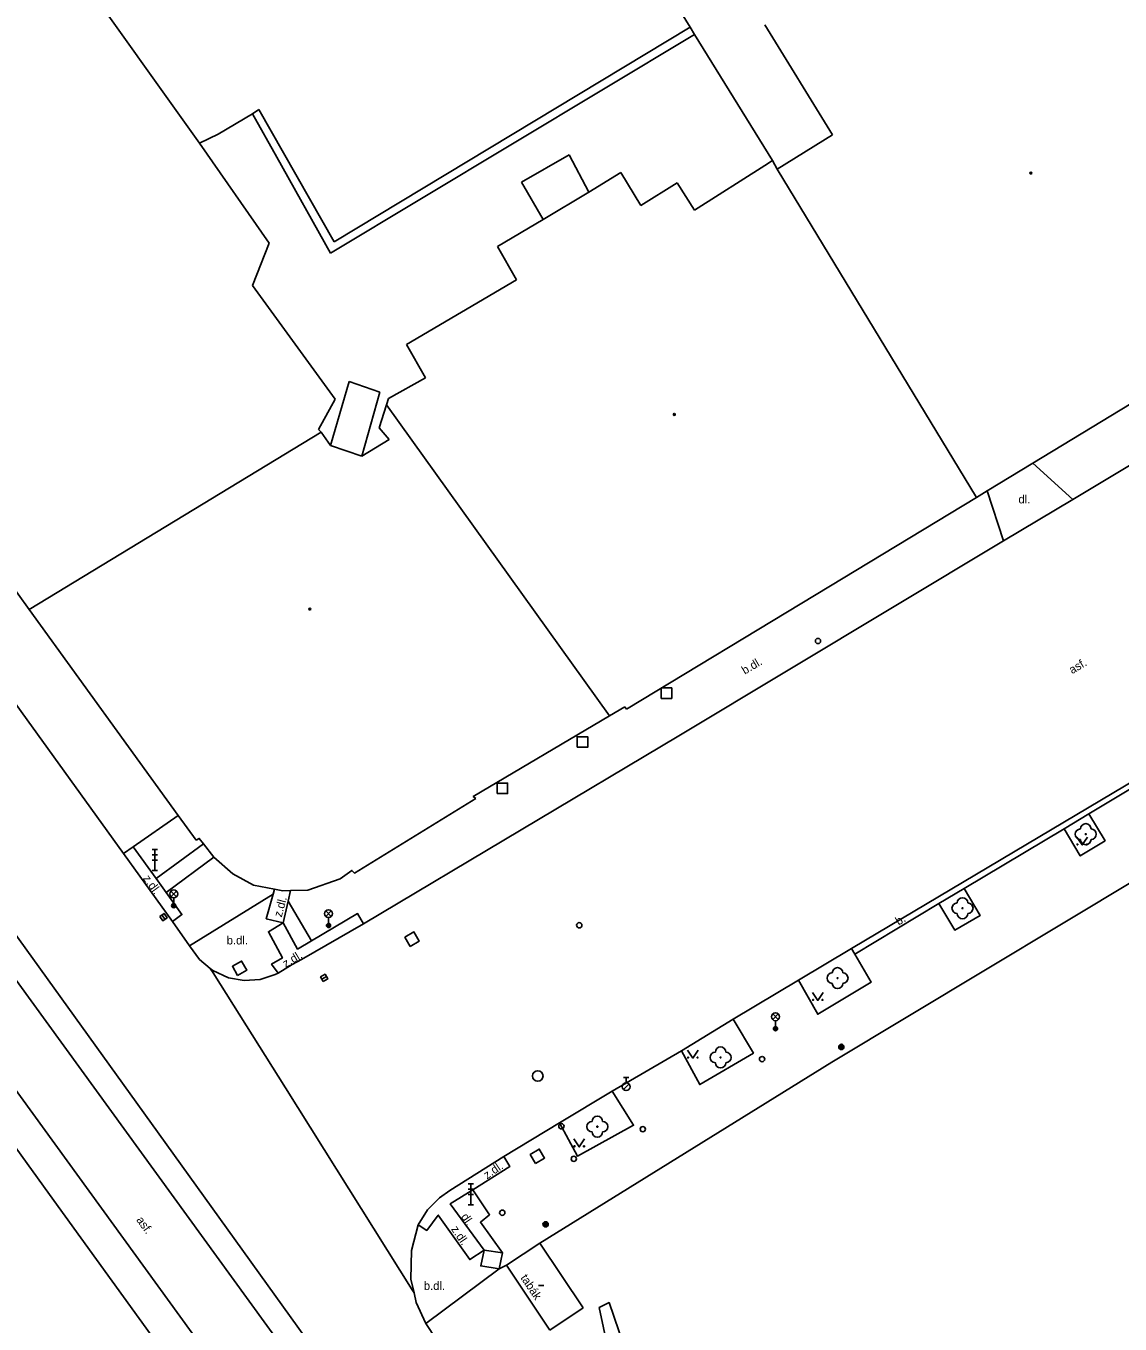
# Model space of a CAD drawing. Extents: x -599770 to -598493, y -1162076 to -1159209.
# Drawn here: x -598981 to -598929, y -1159605.2 to -1159543.5 of the extents above; entities that cross this region are included whole.
import ezdxf

# ---------------------------------------------------------------- set-up
doc = ezdxf.new("R2010")
doc.units = 0
doc.layers.add('Podklad', color=7, linetype='Continuous')

msp = doc.modelspace()

# ---------------------------------------------------------------- linework, layer by layer
at = {"layer": 'Podklad'}
for p, q in [((-598975.045, -1159582.66), (-598974.795, -1159582.66)), ((-598975.045, -1159582.91), (-598974.795, -1159582.91)), ((-598975.045, -1159583.16), (-598974.795, -1159583.16)), ((-598974.92, -1159583.66), (-598974.92, -1159582.66)), ((-598975.045, -1159583.66), (-598974.795, -1159583.66)), ((-598974.152, -1159584.9), (-598973.887, -1159584.635)), ((-598974.152, -1159584.635), (-598973.887, -1159584.9)), ((-598974.02, -1159584.955), (-598974.02, -1159585.33)), ((-598966.792, -1159585.84), (-598966.527, -1159585.575)), ((-598966.792, -1159585.575), (-598966.527, -1159585.84)), ((-598974.582, -1159585.768), (-598974.438, -1159585.972)), ((-598966.66, -1159585.895), (-598966.66, -1159586.27)), ((-598966.978, -1159588.823), (-598966.762, -1159588.697)), ((-598945.542, -1159590.74), (-598945.277, -1159590.475)), ((-598945.542, -1159590.475), (-598945.277, -1159590.74)), ((-598945.41, -1159590.795), (-598945.41, -1159591.17)), ((-598952.635, -1159593.492), (-598952.385, -1159593.492)), ((-598952.51, -1159593.742), (-598952.51, -1159593.492)), ((-598952.639, -1159594.066), (-598952.374, -1159593.801)), ((-598960.025, -1159598.55), (-598959.775, -1159598.55)), ((-598959.9, -1159599.55), (-598959.9, -1159598.55)), ((-598960.025, -1159598.8), (-598959.775, -1159598.8)), ((-598960.025, -1159599.05), (-598959.775, -1159599.05)), ((-598960.025, -1159599.55), (-598959.775, -1159599.55)), ((-598956.68, -1159603.38), (-598956.43, -1159603.38))]:
    msp.add_line(p, q, dxfattribs=at)
for points in [[(-598949.47, -1159543.58), (-598952.95, -1159537.93)], [(-598978.69, -1159540.82), (-598972.79, -1159549.09)], [(-598949.47, -1159543.58), (-598966.39, -1159553.78)], [(-598949.26, -1159543.92), (-598949.47, -1159543.58)], [(-598942.7, -1159548.69), (-598945.91, -1159543.46)], [(-598966.57, -1159554.31), (-598949.26, -1159543.92)], [(-598945.56, -1159549.92), (-598949.26, -1159543.92)], [(-598970.27, -1159547.7), (-598971.9, -1159548.66)], [(-598969.97, -1159547.49), (-598970.27, -1159547.7)], [(-598970.27, -1159547.7), (-598969.11, -1159549.75)], [(-598966.39, -1159553.78), (-598969.97, -1159547.49)], [(-598931.28, -1159566.02), (-598906.89, -1159551.4), (-598900.84, -1159547.77)], [(-598971.9, -1159548.66), (-598972.79, -1159549.09)], [(-599008.48, -1159549.22), (-598981.37, -1159586.93), (-598974.43, -1159596.58), (-598966.25, -1159607.96), (-598965.21, -1159609.41)], [(-598972.79, -1159549.09), (-598969.49, -1159553.84)], [(-598945.33, -1159550.33), (-598942.7, -1159548.69)], [(-598844.33, -1159778.48), (-598871.56, -1159740.72), (-598895.33, -1159707.72), (-598923.14, -1159669.47), (-598961.62, -1159616.26), (-599010.1, -1159549.52)], [(-598969.11, -1159549.75), (-598966.57, -1159554.31)], [(-598955.22, -1159549.64), (-598957.48, -1159550.94)], [(-598954.28, -1159551.42), (-598955.22, -1159549.64)], [(-598954.28, -1159551.42), (-598952.76, -1159550.48)], [(-598952.76, -1159550.48), (-598951.81, -1159552.05)], [(-598949.26, -1159552.28), (-598945.91, -1159550.15)], [(-598945.91, -1159550.15), (-598945.56, -1159549.92)], [(-598945.56, -1159549.92), (-598945.33, -1159550.33)], [(-598935.86, -1159565.93), (-598945.33, -1159550.33)], [(-599012.96, -1159550.69), (-598985.05, -1159589.26), (-598961.84, -1159621.21), (-598938.14, -1159654.05), (-598918, -1159681.71), (-598847.33, -1159779.54)], [(-598957.48, -1159550.94), (-598956.45, -1159552.71)], [(-598951.81, -1159552.05), (-598950.09, -1159550.97)], [(-598950.09, -1159550.97), (-598949.26, -1159552.28)], [(-598966.93, -1159617.02), (-598979.92, -1159599.06), (-598986.19, -1159590.39), (-598986.39, -1159590.11), (-599000.73, -1159570.28), (-599014.35, -1159551.28)], [(-598956.45, -1159552.71), (-598954.28, -1159551.42)], [(-598958.63, -1159554), (-598956.45, -1159552.71)], [(-598969.49, -1159553.84), (-598970.28, -1159555.85)], [(-598957.72, -1159555.59), (-598958.63, -1159554)], [(-598970.28, -1159555.85), (-598966.34, -1159561.26)], [(-598962.95, -1159558.66), (-598957.72, -1159555.59)], [(-598918.71, -1159555.52), (-598933.18, -1159564.3)], [(-598956.62, -1159601.36), (-598942.73, -1159592.77), (-598924.43, -1159581.77), (-598917.621, -1159577.683), (-598885.58, -1159558.45)], [(-598962.05, -1159560.25), (-598962.95, -1159558.66)], [(-598963.81, -1159561.22), (-598962.05, -1159560.25)], [(-598966.57, -1159563.46), (-598965.68, -1159560.42)], [(-598965.68, -1159560.42), (-598964.22, -1159560.93)], [(-598964.22, -1159560.93), (-598965.08, -1159563.96)], [(-598966.34, -1159561.26), (-598967.14, -1159562.69)], [(-598964.25, -1159562.62), (-598963.9, -1159561.53)], [(-598963.9, -1159561.53), (-598963.81, -1159561.22)], [(-598963.9, -1159561.53), (-598953.31, -1159576.31)], [(-598991.23, -1159562.32), (-598976.4, -1159582.85)], [(-598967.01, -1159562.82), (-598980.89, -1159571.25)], [(-598967.14, -1159562.69), (-598967.01, -1159562.82)], [(-598967.01, -1159562.82), (-598966.57, -1159563.46)], [(-598963.78, -1159563.18), (-598964.25, -1159562.62)], [(-598966.57, -1159563.46), (-598965.08, -1159563.96)], [(-598965.08, -1159563.96), (-598963.78, -1159563.18)], [(-598933.18, -1159564.3), (-598935.35, -1159565.62)], [(-598933.18, -1159564.3), (-598931.28, -1159566.02)], [(-598935.86, -1159565.93), (-598943.48, -1159570.54)], [(-598935.35, -1159565.62), (-598935.86, -1159565.93)], [(-598935.35, -1159565.62), (-598934.57, -1159567.99)], [(-598934.57, -1159567.99), (-598931.28, -1159566.02)], [(-598973.81, -1159581.04), (-598980.89, -1159571.25), (-598983, -1159568.33)], [(-598950.01, -1159577.25), (-598934.57, -1159567.99)], [(-598943.48, -1159570.54), (-598952.5, -1159575.99)], [(-598959.66, -1159580.24), (-598959.78, -1159580.14), (-598953.31, -1159576.31), (-598952.58, -1159575.88)], [(-598952.5, -1159575.99), (-598952.58, -1159575.88)], [(-598965, -1159586.19), (-598950.01, -1159577.25)], [(-598926.04, -1159578.29), (-598930.51, -1159580.96)], [(-598927.56, -1159578.9), (-598941.79, -1159587.37)], [(-598959.66, -1159580.24), (-598965.42, -1159583.78), (-598965.55, -1159583.65), (-598966.11, -1159584.05), (-598967.65, -1159584.59), (-598968.47, -1159584.61), (-598968.83, -1159584.62), (-598969.23, -1159584.54), (-598970.22, -1159584.36)], [(-598975.95, -1159582.53), (-598973.81, -1159581.04)], [(-598972.95, -1159582.22), (-598973.81, -1159581.04)], [(-598931.69, -1159581.67), (-598930.51, -1159580.96)], [(-598930.51, -1159580.96), (-598929.74, -1159582.24), (-598930.92, -1159582.96), (-598931.69, -1159581.67)], [(-598931.69, -1159581.67), (-598936.44, -1159584.51)], [(-598975.95, -1159582.53), (-598976.4, -1159582.85)], [(-598975.95, -1159582.53), (-598974.86, -1159584.04), (-598974.38, -1159584.7), (-598973.63, -1159585.75), (-598974.08, -1159586.08)], [(-598974.86, -1159584.04), (-598972.61, -1159582.39)], [(-598972.95, -1159582.22), (-598972.81, -1159582.13), (-598972.61, -1159582.39), (-598972.12, -1159583.02)], [(-598931.08, -1159582.065), (-598930.83, -1159582.44), (-598930.58, -1159582.065)], [(-598976.4, -1159582.85), (-598974.08, -1159586.08)], [(-598974.38, -1159584.7), (-598972.12, -1159583.02)], [(-598970.22, -1159584.36), (-598971.21, -1159583.81), (-598972.12, -1159583.02)], [(-598973.27, -1159587.23), (-598969.297, -1159584.778)], [(-598968.81, -1159586.15), (-598969.62, -1159585.95), (-598969.297, -1159584.778), (-598969.23, -1159584.54)], [(-598968.47, -1159584.61), (-598968.58, -1159585.111), (-598968.81, -1159586.15)], [(-598937.64, -1159585.23), (-598936.89, -1159586.49), (-598935.68, -1159585.79), (-598936.44, -1159584.51)], [(-598936.44, -1159584.51), (-598937.64, -1159585.23)], [(-598967.47, -1159587), (-598968.58, -1159585.111)], [(-598937.64, -1159585.23), (-598941.64, -1159587.63)], [(-598974.08, -1159586.08), (-598973.27, -1159587.23)], [(-598969.06, -1159588.53), (-598969.37, -1159588.1), (-598968.85, -1159587.81), (-598969.52, -1159586.57), (-598968.81, -1159586.15)], [(-598968.81, -1159586.15), (-598968.13, -1159587.39), (-598967.47, -1159587), (-598965.28, -1159585.7), (-598965, -1159586.19)], [(-598967.94, -1159587.89), (-598965, -1159586.19)], [(-598969.19, -1159588.6), (-598969.91, -1159588.83), (-598970.67, -1159588.88), (-598971.41, -1159588.75), (-598972.16, -1159588.41), (-598972.28, -1159588.31), (-598972.79, -1159587.89), (-598973.27, -1159587.23)], [(-598941.79, -1159587.37), (-598944.32, -1159588.86)], [(-598941.64, -1159587.63), (-598941.79, -1159587.37)], [(-598969.19, -1159588.6), (-598969.06, -1159588.53), (-598968.39, -1159588.13), (-598967.94, -1159587.89)], [(-598944.32, -1159588.86), (-598943.4, -1159590.49), (-598940.86, -1159588.96), (-598941.64, -1159587.63)], [(-598962.59, -1159603.73), (-598962.68, -1159603.58), (-598968.71, -1159593.99), (-598972.15, -1159588.52), (-598972.28, -1159588.31)], [(-598944.32, -1159588.86), (-598947.42, -1159590.72)], [(-598943.65, -1159589.455), (-598943.4, -1159589.83), (-598943.15, -1159589.455)], [(-598949.88, -1159592.22), (-598949.01, -1159593.83), (-598946.46, -1159592.33), (-598947.42, -1159590.72)], [(-598947.42, -1159590.72), (-598949.88, -1159592.22)], [(-598949.88, -1159592.22), (-598953.18, -1159594.15)], [(-598949.59, -1159592.195), (-598949.34, -1159592.57), (-598949.09, -1159592.195)], [(-598953.18, -1159594.15), (-598952.16, -1159595.76), (-598954.83, -1159597.23), (-598955.68, -1159595.65)], [(-598953.18, -1159594.15), (-598955.68, -1159595.65)], [(-598955.68, -1159595.65), (-598958.33, -1159597.25)], [(-598954.99, -1159596.415), (-598954.74, -1159596.79), (-598954.49, -1159596.415)], [(-598958.33, -1159597.25), (-598960.89, -1159598.86)], [(-598958.33, -1159597.25), (-598958.04, -1159597.72), (-598959.8, -1159598.83)], [(-598962.4, -1159600.5), (-598961.95, -1159599.79), (-598961.39, -1159599.22), (-598960.89, -1159598.86)], [(-598959.8, -1159598.83), (-598960.87, -1159599.5), (-598959.26, -1159601.7)], [(-598959.8, -1159598.83), (-598959, -1159600.02), (-598959.44, -1159600.37), (-598958.39, -1159601.82)], [(-598962.04, -1159605.18), (-598962.49, -1159604.18), (-598962.59, -1159603.73), (-598962.74, -1159603.08), (-598962.72, -1159601.72), (-598962.4, -1159600.5)], [(-598959.26, -1159601.7), (-598959.95, -1159602.15), (-598961.44, -1159600.03), (-598961.99, -1159600.76), (-598962.4, -1159600.5)], [(-598959.26, -1159601.7), (-598959.42, -1159602.45), (-598958.54, -1159602.59)], [(-598958.39, -1159601.82), (-598959.26, -1159601.7)], [(-598958.2, -1159602.42), (-598956.62, -1159601.36)], [(-598956.62, -1159601.36), (-598954.56, -1159604.44)], [(-598958.39, -1159601.82), (-598958.54, -1159602.59)], [(-598958.54, -1159602.59), (-598962.04, -1159605.18)], [(-598958.2, -1159602.42), (-598958.54, -1159602.59)], [(-598956.14, -1159605.5), (-598958.2, -1159602.42)], [(-598930.42, -1159640.15), (-598950.25, -1159611.56), (-598953.22, -1159607.1), (-598953.8, -1159604.43), (-598953.32, -1159604.19), (-598952.38, -1159606.92), (-598949.68, -1159610.83), (-598931.2, -1159636.92)], [(-598954.56, -1159604.44), (-598956.14, -1159605.5)], [(-598962.04, -1159605.18), (-598961.05, -1159606.67)]]:
    msp.add_lwpolyline(points, dxfattribs=at)
for points in [[(-598950.84, -1159575.48), (-598950.34, -1159575.48), (-598950.34, -1159574.98), (-598950.84, -1159574.98)], [(-598954.84, -1159577.8), (-598954.34, -1159577.8), (-598954.34, -1159577.3), (-598954.84, -1159577.3)], [(-598958.65, -1159580), (-598958.15, -1159580), (-598958.15, -1159579.5), (-598958.65, -1159579.5)], [(-598974.684, -1159585.84), (-598974.54, -1159586.044), (-598974.336, -1159585.9), (-598974.48, -1159585.696)], [(-598962.779, -1159587.262), (-598962.348, -1159587.009), (-598962.601, -1159586.578), (-598963.032, -1159586.831)], [(-598970.983, -1159588.641), (-598970.549, -1159588.393), (-598970.797, -1159587.959), (-598971.231, -1159588.207)], [(-598966.915, -1159588.931), (-598966.699, -1159588.805), (-598966.825, -1159588.589), (-598967.041, -1159588.715)], [(-598956.817, -1159597.583), (-598956.387, -1159597.327), (-598956.643, -1159596.897), (-598957.073, -1159597.153)]]:
    msp.add_lwpolyline(points, close=True, dxfattribs=at)
for centre, radius in [((-598933.27, -1159550.51), 0.045), ((-598933.27, -1159550.51), 0.0199), ((-598950.22, -1159561.98), 0.045), ((-598950.22, -1159561.98), 0.0199), ((-598967.55, -1159571.23), 0.045), ((-598967.55, -1159571.23), 0.0199), ((-598943.39, -1159572.75), 0.125), ((-598930.66, -1159581.93), 0.025), ((-598931.055, -1159582.415), 0.025), ((-598930.605, -1159582.415), 0.025), ((-598974.02, -1159584.767), 0.188), ((-598974.02, -1159585.33), 0.1), ((-598974.02, -1159585.33), 0.0723), ((-598974.02, -1159585.33), 0.0438), ((-598966.66, -1159585.707), 0.188), ((-598936.52, -1159585.45), 0.025), ((-598966.66, -1159586.27), 0.1), ((-598966.66, -1159586.27), 0.0723), ((-598966.66, -1159586.27), 0.0438), ((-598954.74, -1159586.26), 0.125), ((-598942.46, -1159588.77), 0.025), ((-598943.625, -1159589.805), 0.025), ((-598943.175, -1159589.805), 0.025), ((-598945.41, -1159590.608), 0.188), ((-598945.41, -1159591.17), 0.1), ((-598945.41, -1159591.17), 0.0723), ((-598945.41, -1159591.17), 0.0438), ((-598942.28, -1159592.04), 0.125), ((-598942.28, -1159592.04), 0.1), ((-598942.28, -1159592.04), 0.075), ((-598942.28, -1159592.04), 0.05), ((-598942.28, -1159592.04), 0.025), ((-598949.565, -1159592.545), 0.025), ((-598949.115, -1159592.545), 0.025), ((-598948.02, -1159592.54), 0.025), ((-598946.05, -1159592.62), 0.125), ((-598956.71, -1159593.42), 0.25), ((-598952.51, -1159593.93), 0.188), ((-598955.59, -1159595.81), 0.125), ((-598953.88, -1159595.83), 0.025), ((-598951.72, -1159595.95), 0.125), ((-598954.965, -1159596.765), 0.025), ((-598954.515, -1159596.765), 0.025), ((-598955, -1159597.36), 0.125), ((-598958.4, -1159599.92), 0.125), ((-598956.34, -1159600.47), 0.125), ((-598956.34, -1159600.47), 0.1), ((-598956.34, -1159600.47), 0.075), ((-598956.34, -1159600.47), 0.05), ((-598956.34, -1159600.47), 0.025)]:
    msp.add_circle(centre, radius, dxfattribs=at)
for centre, start, end in [((-598930.91, -1159581.93), 90, 270), ((-598930.66, -1159581.68), 0, 180), ((-598930.41, -1159581.93), 270, 90), ((-598930.66, -1159582.18), 180, 0), ((-598936.52, -1159585.2), 0, 180), ((-598936.77, -1159585.45), 90, 270), ((-598936.27, -1159585.45), 270, 90), ((-598936.52, -1159585.7), 180, 0), ((-598942.71, -1159588.77), 90, 270), ((-598942.46, -1159588.52), 0, 180), ((-598942.21, -1159588.77), 270, 90), ((-598942.46, -1159589.02), 180, 0), ((-598948.27, -1159592.54), 90, 270), ((-598948.02, -1159592.29), 0, 180), ((-598947.77, -1159592.54), 270, 90), ((-598948.02, -1159592.79), 180, 0), ((-598953.88, -1159595.58), 0, 180), ((-598954.13, -1159595.83), 90, 270), ((-598953.88, -1159596.08), 180, 0), ((-598953.63, -1159595.83), 270, 90)]:
    msp.add_arc(centre, 0.25, start, end, dxfattribs=at)

# ---------------------------------------------------------------- texts
for s, p in [('dl.', (-598933.86, -1159566.21)), ('b.dl.', (-598971.5, -1159587.17)), ('b.dl.', (-598962.13, -1159603.59))]:
    msp.add_text(s, height=0.4, dxfattribs=at).set_placement(p)
for s, rotation, p in [('b.dl.', 30.53, (-598946.872, -1159574.354)), ('asf.', 31, (-598931.309, -1159574.331)), ('z.dl.', 306, (-598975.5, -1159584.04)), ('z.dl.', 75, (-598968.89, -1159585.9)), ('b.', 31, (-598939.56, -1159586.28)), ('z.dl.', 31, (-598968.7, -1159588.29)), ('z.dl.', 34, (-598959.13, -1159598.34)), ('asf.', 306, (-598975.82, -1159600.27)), ('dl.', 304, (-598960.38, -1159600.11)), ('z.dl.', 304, (-598960.85, -1159600.7)), ('tabák', 303.39, (-598957.55, -1159603.01))]:
    msp.add_text(s, height=0.4, rotation=rotation, dxfattribs=at).set_placement(p)

doc.saveas('drawing.dxf')
